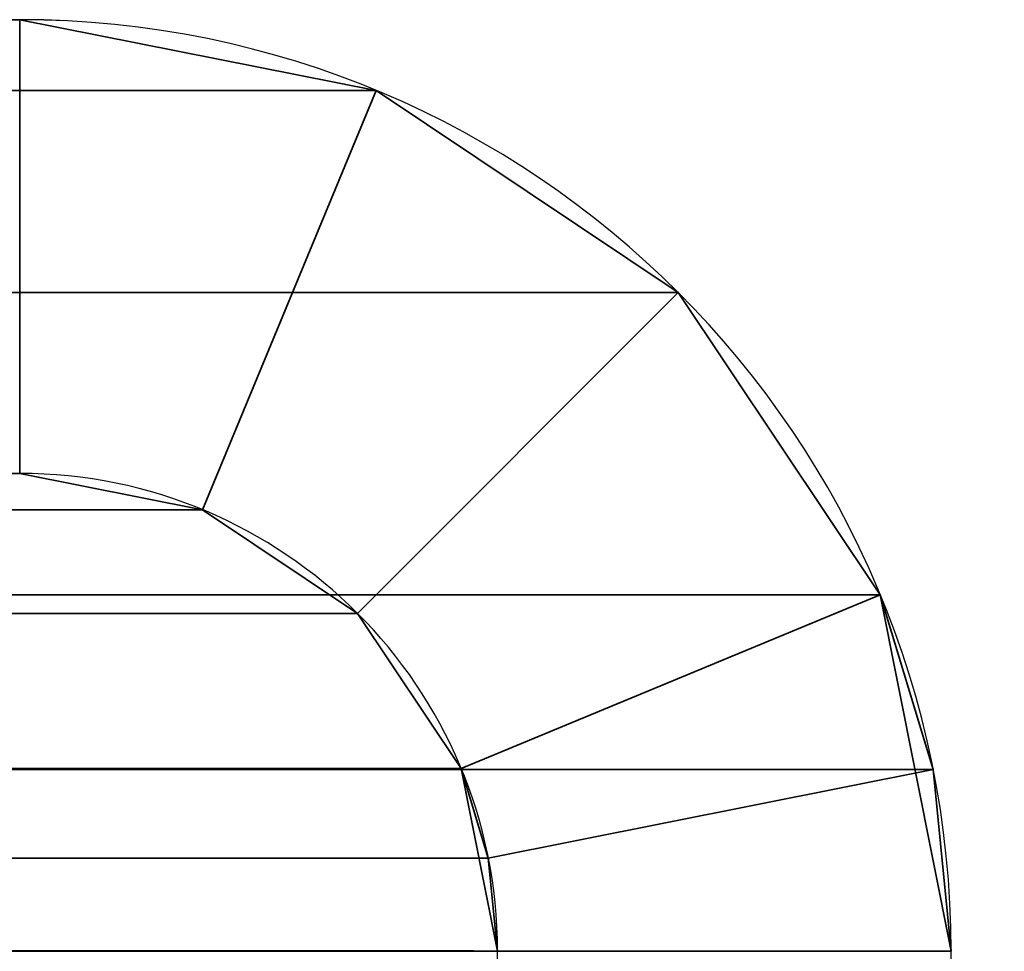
# Model space of a CAD drawing. Header units: millimetres. Extents: x -523 to 5173, y -130 to 66.
# Tile 1038 of 1056: x 343.42 to 346.68, y 14.92 to 18. Entities that reach past the tile are written whole.
import ezdxf

# ---------------------------------------------------------------- set-up
doc = ezdxf.new("R2010")
doc.units = ezdxf.units.MM
doc.layers.add('151', color=7, linetype='Continuous', true_color=0xffffff)

# ---------------------------------------------------------------- blocks, each defined once
blk = doc.blocks.new('UG_SURFACE_009')
at = {"layer": '151', "color": 252, "linetype": 'Continuous', "lineweight": 35}
for points in [[(522.5, -46, 2207), (522.5, 40, 2207), (-522.5, 40, 2207), (-522.5, -46, 2207)], [(-372.5, -46, 2056.9999), (-372.5, 40, 2056.9999), (372.5, 40, 2056.9999), (372.5, -46, 2056.9999)]]:
    blk.add_3dface(points, dxfattribs=at)
blk = doc.blocks.new('UG_SURFACE_057')
at = {"layer": '151', "color": 252, "linetype": 'Continuous', "lineweight": 35}
for points in [[(343.42, 18, 2028.42), (-343.42, 18, 2028.42), (-344.5987, 17.7655, 2029.5987), (344.5987, 17.7655, 2029.5987)], [(343.42, 18, 2028.42), (344.5987, 17.7655, 2029.5987), (344.0246, 16.3797, 2029.0246), (343.42, 16.5, 2028.42)], [(344.5987, 17.7655, 2029.5987), (-344.5987, 17.7655, 2029.5987), (-345.5979, 17.0979, 2030.5979), (345.5979, 17.0979, 2030.5979)], [(344.5987, 17.7655, 2029.5987), (345.5979, 17.0979, 2030.5979), (344.5372, 16.0372, 2029.5372), (344.0246, 16.3797, 2029.0246)], [(345.5979, 17.0979, 2030.5979), (-345.5979, 17.0979, 2030.5979), (-346.2656, 16.0987, 2031.2655), (346.2656, 16.0987, 2031.2655)], [(344.8797, 15.5246, 2029.8798), (344.5372, 16.0372, 2029.5372), (345.5979, 17.0979, 2030.5979), (346.2656, 16.0987, 2031.2655)], [(344.0246, 16.3797, 2029.0246), (-344.0246, 16.3797, 2029.0246), (-343.42, 16.5, 2028.42), (343.42, 16.5, 2028.42)], [(344.5372, 16.0372, 2029.5372), (-344.5372, 16.0372, 2029.5372), (-344.0246, 16.3797, 2029.0246), (344.0246, 16.3797, 2029.0246)], [(346.4408, 15.5209, 2031.4407), (346.2656, 16.0987, 2031.2655), (-346.2656, 16.0987, 2031.2655), (-346.4408, 15.5209, 2031.4407)], [(344.9696, 15.2282, 2029.9697), (344.8797, 15.5246, 2029.8798), (346.2656, 16.0987, 2031.2655), (346.4408, 15.5209, 2031.4407)], [(344.8797, 15.5246, 2029.8798), (-344.8797, 15.5246, 2029.8798), (-344.5372, 16.0372, 2029.5372), (344.5372, 16.0372, 2029.5372)], [(-346.4408, 15.5209, 2031.4407), (-346.5, 14.92, 2031.5001), (346.5, 14.92, 2031.5001)], [(-346.4408, 15.5209, 2031.4407), (346.5, 14.92, 2031.5001), (346.4408, 15.5209, 2031.4407)], [(-344.9696, 15.2282, 2029.9697), (-344.8797, 15.5246, 2029.8798), (344.8797, 15.5246, 2029.8798), (344.9696, 15.2282, 2029.9697)], [(345, 14.92, 2030), (344.9696, 15.2282, 2029.9697), (346.4408, 15.5209, 2031.4407), (346.5, 14.92, 2031.5001)], [(345, 14.92, 2030), (-345, 14.92, 2030), (-344.9696, 15.2282, 2029.9697)], [(344.9696, 15.2282, 2029.9697), (345, 14.92, 2030), (-344.9696, 15.2282, 2029.9697)]]:
    blk.add_3dface(points, dxfattribs=at)
blk = doc.blocks.new('UG_SURFACE_058')
at = {"layer": '151', "color": 252, "linetype": 'Continuous', "lineweight": 35}
for points in [[(344.5987, 17.7655, 2029.5987), (344.5987, 17.7655, -8), (343.42, 18, -8), (343.42, 18, 2028.42)], [(343.42, 18, -8), (344.5987, 17.7655, -8), (344.0246, 16.3797, -8), (343.42, 16.5, -8)], [(343.42, 16.5, 2028.42), (344.0246, 16.3797, 2029.0246), (344.5987, 17.7655, 2029.5987), (343.42, 18, 2028.42)], [(344.5372, 16.0372, -8), (344.0246, 16.3797, -8), (344.5987, 17.7655, -8), (345.5979, 17.0979, -8)], [(344.0246, 16.3797, 2029.0246), (344.5372, 16.0372, 2029.5372), (345.5979, 17.0979, 2030.5979), (344.5987, 17.7655, 2029.5987)], [(345.5979, 17.0979, 2030.5979), (345.5979, 17.0979, -8), (344.5987, 17.7655, -8), (344.5987, 17.7655, 2029.5987)], [(345.5979, 17.0979, -8), (346.2656, 16.0987, -8), (344.8797, 15.5246, -8), (344.5372, 16.0372, -8)], [(346.2656, 16.0987, 2031.2655), (345.5979, 17.0979, 2030.5979), (344.5372, 16.0372, 2029.5372), (344.8797, 15.5246, 2029.8798)], [(346.2656, 16.0987, 2031.2655), (346.2656, 16.0987, -8), (345.5979, 17.0979, -8), (345.5979, 17.0979, 2030.5979)], [(343.42, 16.5, 2028.42), (343.42, 16.5, -8), (344.0246, 16.3797, -8), (344.0246, 16.3797, 2029.0246)], [(344.0246, 16.3797, 2029.0246), (344.0246, 16.3797, -8), (344.5372, 16.0372, -8), (344.5372, 16.0372, 2029.5372)], [(345, 14.92, -8), (344.8797, 15.5246, -8), (346.2656, 16.0987, -8), (346.5, 14.92, -8)], [(346.4408, 15.5209, 2031.4407), (346.2656, 16.0987, 2031.2655), (344.8797, 15.5246, 2029.8798), (344.9696, 15.2282, 2029.9697)], [(346.2656, 16.0987, -8), (346.5, 14.92, 699.45), (346.5, 14.92, 331.75)], [(346.5, 14.92, 331.75), (346.5, 14.92, -8), (346.2656, 16.0987, -8)], [(346.2656, 16.0987, -8), (346.5, 14.92, 991.8), (346.5, 14.92, 699.45)], [(346.2656, 16.0987, -8), (346.2656, 16.0987, 2031.2655), (346.5, 14.92, 1221.7), (346.5, 14.92, 991.8)], [(346.2656, 16.0987, 2031.2655), (346.5, 14.92, 1419.05), (346.5, 14.92, 1221.7)], [(346.2656, 16.0987, 2031.2655), (346.5, 14.92, 1785.2499), (346.5, 14.92, 1419.05)], [(346.2656, 16.0987, 2031.2655), (346.5, 14.92, 2009.9499), (346.5, 14.92, 1785.2499)], [(346.5, 14.92, 2009.9499), (346.2656, 16.0987, 2031.2655), (346.4408, 15.5209, 2031.4407)], [(344.5372, 16.0372, 2029.5372), (344.5372, 16.0372, -8), (344.8797, 15.5246, -8), (344.8797, 15.5246, 2029.8798)], [(344.8797, 15.5246, 2029.8798), (345, 14.92, 1419.05), (345, 14.92, 1785.2499)], [(345, 14.92, 1785.2499), (345, 14.92, 2009.2001), (344.8797, 15.5246, 2029.8798)], [(344.8797, 15.5246, 2029.8798), (345, 14.92, 1221.7), (345, 14.92, 1419.05)], [(344.8797, 15.5246, 2029.8798), (344.8797, 15.5246, -8), (345, 14.92, 991.8), (345, 14.92, 1221.7)], [(344.8797, 15.5246, -8), (345, 14.92, 699.45), (345, 14.92, 991.8)], [(344.8797, 15.5246, -8), (345, 14.92, 331.75), (345, 14.92, 699.45)], [(344.9696, 15.2282, 2029.9697), (344.8797, 15.5246, 2029.8798), (345, 14.92, 2009.2001)], [(344.8797, 15.5246, -8), (345, 14.92, -8), (345, 14.92, 331.75)], [(346.5, 14.92, 2031.5001), (346.4408, 15.5209, 2031.4407), (344.9696, 15.2282, 2029.9697), (345, 14.92, 2030)], [(346.4408, 15.5209, 2031.4407), (346.5, 14.92, 2031.5001), (346.5, 14.92, 2009.9499)], [(345, 14.92, 2009.2001), (345, 14.92, 2030), (344.9696, 15.2282, 2029.9697)]]:
    blk.add_3dface(points, dxfattribs=at)
blk = doc.blocks.new('UG_SURFACE_068')
at = {"layer": '151', "color": 252, "linetype": 'Continuous', "lineweight": 35}
for points in [[(343.42, 18, 2028.42), (-343.42, 18, 2028.42), (-344.5987, 17.7655, 2029.5987), (344.5987, 17.7655, 2029.5987)], [(343.42, 18, 2028.42), (344.5987, 17.7655, 2029.5987), (344.0246, 16.3797, 2029.0246), (343.42, 16.5, 2028.42)], [(344.5987, 17.7655, 2029.5987), (-344.5987, 17.7655, 2029.5987), (-345.5979, 17.0979, 2030.5979), (345.5979, 17.0979, 2030.5979)], [(344.5987, 17.7655, 2029.5987), (345.5979, 17.0979, 2030.5979), (344.5372, 16.0372, 2029.5372), (344.0246, 16.3797, 2029.0246)], [(345.5979, 17.0979, 2030.5979), (-345.5979, 17.0979, 2030.5979), (-346.2656, 16.0987, 2031.2655), (346.2656, 16.0987, 2031.2655)], [(344.8797, 15.5246, 2029.8798), (344.5372, 16.0372, 2029.5372), (345.5979, 17.0979, 2030.5979), (346.2656, 16.0987, 2031.2655)], [(344.0246, 16.3797, 2029.0246), (-344.0246, 16.3797, 2029.0246), (-343.42, 16.5, 2028.42), (343.42, 16.5, 2028.42)], [(344.5372, 16.0372, 2029.5372), (-344.5372, 16.0372, 2029.5372), (-344.0246, 16.3797, 2029.0246), (344.0246, 16.3797, 2029.0246)], [(346.4408, 15.5209, 2031.4407), (346.2656, 16.0987, 2031.2655), (-346.2656, 16.0987, 2031.2655), (-346.4408, 15.5209, 2031.4407)], [(344.9696, 15.2282, 2029.9697), (344.8797, 15.5246, 2029.8798), (346.2656, 16.0987, 2031.2655), (346.4408, 15.5209, 2031.4407)], [(344.8797, 15.5246, 2029.8798), (-344.8797, 15.5246, 2029.8798), (-344.5372, 16.0372, 2029.5372), (344.5372, 16.0372, 2029.5372)], [(-346.4408, 15.5209, 2031.4407), (-346.5, 14.92, 2031.5001), (346.5, 14.92, 2031.5001)], [(-346.4408, 15.5209, 2031.4407), (346.5, 14.92, 2031.5001), (346.4408, 15.5209, 2031.4407)], [(-344.9696, 15.2282, 2029.9697), (-344.8797, 15.5246, 2029.8798), (344.8797, 15.5246, 2029.8798), (344.9696, 15.2282, 2029.9697)], [(345, 14.92, 2030), (344.9696, 15.2282, 2029.9697), (346.4408, 15.5209, 2031.4407), (346.5, 14.92, 2031.5001)], [(345, 14.92, 2030), (-345, 14.92, 2030), (-344.9696, 15.2282, 2029.9697)], [(344.9696, 15.2282, 2029.9697), (345, 14.92, 2030), (-344.9696, 15.2282, 2029.9697)]]:
    blk.add_3dface(points, dxfattribs=at)
blk = doc.blocks.new('UG_SURFACE_072')
at = {"layer": '151', "color": 252, "linetype": 'Continuous', "lineweight": 35}
for points in [[(344.5987, 17.7655, 2029.5987), (344.5987, 17.7655, -8), (343.42, 18, -8), (343.42, 18, 2028.42)], [(343.42, 16.5, 2028.42), (344.0246, 16.3797, 2029.0246), (344.5987, 17.7655, 2029.5987), (343.42, 18, 2028.42)], [(343.42, 18, -8), (344.5987, 17.7655, -8), (344.0246, 16.3797, -8), (343.42, 16.5, -8)], [(344.0246, 16.3797, 2029.0246), (344.5372, 16.0372, 2029.5372), (345.5979, 17.0979, 2030.5979), (344.5987, 17.7655, 2029.5987)], [(344.5372, 16.0372, -8), (344.0246, 16.3797, -8), (344.5987, 17.7655, -8), (345.5979, 17.0979, -8)], [(345.5979, 17.0979, 2030.5979), (345.5979, 17.0979, -8), (344.5987, 17.7655, -8), (344.5987, 17.7655, 2029.5987)], [(346.2656, 16.0987, 2031.2655), (345.5979, 17.0979, 2030.5979), (344.5372, 16.0372, 2029.5372), (344.8797, 15.5246, 2029.8798)], [(345.5979, 17.0979, -8), (346.2656, 16.0987, -8), (344.8797, 15.5246, -8), (344.5372, 16.0372, -8)], [(346.2656, 16.0987, 2031.2655), (346.2656, 16.0987, -8), (345.5979, 17.0979, -8), (345.5979, 17.0979, 2030.5979)], [(343.42, 16.5, 2028.42), (343.42, 16.5, -8), (344.0246, 16.3797, -8), (344.0246, 16.3797, 2029.0246)], [(344.0246, 16.3797, 2029.0246), (344.0246, 16.3797, -8), (344.5372, 16.0372, -8), (344.5372, 16.0372, 2029.5372)], [(346.4408, 15.5209, 2031.4407), (346.2656, 16.0987, 2031.2655), (344.8797, 15.5246, 2029.8798), (344.9696, 15.2282, 2029.9697)], [(345, 14.92, -8), (344.8797, 15.5246, -8), (346.2656, 16.0987, -8), (346.5, 14.92, -8)], [(346.2656, 16.0987, -8), (346.5, 14.92, 699.45), (346.5, 14.92, 331.75)], [(346.5, 14.92, 331.75), (346.5, 14.92, -8), (346.2656, 16.0987, -8)], [(346.2656, 16.0987, -8), (346.5, 14.92, 991.8), (346.5, 14.92, 699.45)], [(346.2656, 16.0987, -8), (346.2656, 16.0987, 2031.2655), (346.5, 14.92, 1221.7), (346.5, 14.92, 991.8)], [(346.2656, 16.0987, 2031.2655), (346.5, 14.92, 1419.05), (346.5, 14.92, 1221.7)], [(346.2656, 16.0987, 2031.2655), (346.5, 14.92, 1785.2499), (346.5, 14.92, 1419.05)], [(346.2656, 16.0987, 2031.2655), (346.5, 14.92, 2009.9499), (346.5, 14.92, 1785.2499)], [(346.5, 14.92, 2009.9499), (346.2656, 16.0987, 2031.2655), (346.4408, 15.5209, 2031.4407)], [(344.5372, 16.0372, 2029.5372), (344.5372, 16.0372, -8), (344.8797, 15.5246, -8), (344.8797, 15.5246, 2029.8798)], [(344.8797, 15.5246, 2029.8798), (345, 14.92, 1419.05), (345, 14.92, 1785.2499)], [(345, 14.92, 1785.2499), (345, 14.92, 2009.2001), (344.8797, 15.5246, 2029.8798)], [(344.8797, 15.5246, 2029.8798), (345, 14.92, 1221.7), (345, 14.92, 1419.05)], [(344.8797, 15.5246, 2029.8798), (345, 14.92, 1092.8), (345, 14.92, 1221.7)], [(344.8797, 15.5246, 2029.8798), (344.8797, 15.5246, -8), (345, 14.92, 891), (345, 14.92, 1092.8)], [(344.8797, 15.5246, -8), (345, 14.92, 699.45), (345, 14.92, 891)], [(344.8797, 15.5246, -8), (345, 14.92, 331.75), (345, 14.92, 699.45)], [(344.9696, 15.2282, 2029.9697), (344.8797, 15.5246, 2029.8798), (345, 14.92, 2009.2001)], [(344.8797, 15.5246, -8), (345, 14.92, -8), (345, 14.92, 331.75)], [(346.5, 14.92, 2031.5001), (346.4408, 15.5209, 2031.4407), (344.9696, 15.2282, 2029.9697), (345, 14.92, 2030)], [(346.4408, 15.5209, 2031.4407), (346.5, 14.92, 2031.5001), (346.5, 14.92, 2009.9499)], [(345, 14.92, 2009.2001), (345, 14.92, 2030), (344.9696, 15.2282, 2029.9697)]]:
    blk.add_3dface(points, dxfattribs=at)

msp = doc.modelspace()

# ---------------------------------------------------------------- linework, layer by layer
at = {"layer": '151', "color": 253, "linetype": 'Continuous', "lineweight": -3}
for p, q in [((343.42, 16.5, 2028.42), (335.4236, 16.5, 2020.4236)), ((343.42, 16.5, -8), (335.4236, 16.5, -8)), ((343.42, 16.5, 2028.42), (335.4236, 16.5, 2020.4236)), ((343.42, 16.5, -8), (335.4236, 16.5, -8)), ((343.42, 16.5, -8), (343.42, 16.5, 2028.42)), ((343.42, 16.5, -8), (343.42, 16.5, 2028.42)), ((345, -52.92, -8), (345, 14.92, -8)), ((345, 14.92, -8), (345, 14.92, 2030)), ((345, 14.92, -8), (345, 14.92, 2030)), ((345, -30, -8), (345, 14.92, -8)), ((346.5, 14.92, -8), (346.5, 14.92, 2031.5)), ((346.5, -52.92, -8), (346.5, 14.92, -8)), ((346.5, -52.92, -8), (346.5, 14.92, -8)), ((346.5, 14.92, -8), (346.5, 14.92, 2031.5))]:
    msp.add_line(p, q, dxfattribs=at)
for radius in [3.08, 3.08, 1.58, 1.58, 1.58]:
    msp.add_arc((343.42, 14.92, -8), radius, 360, 90, dxfattribs=at)
at = {"layer": '151', "color": 253, "linetype": 'Continuous', "lineweight": -3, "extrusion": (-0.707107, -6.12323e-17, 0.707107)}
for major_axis, start_param, end_param in [((-3.08, 0, -3.08), 3.141593, 4.712389), ((3.08, 0, 3.08), 0, 1.570796), ((-3.08, 0, -3.08), 3.141593, 4.712389), ((3.08, 0, 3.08), 0, 1.570796), ((-1.58, 0, -1.58), 3.141593, 4.712389), ((1.58, 0, 1.58), 0, 1.570796), ((-1.58, 0, -1.58), 3.141593, 4.712389), ((1.58, 0, 1.58), 0, 1.570796)]:
    msp.add_ellipse((343.42, 14.92, 2028.42), major_axis=major_axis, ratio=0.707107, start_param=start_param, end_param=end_param, dxfattribs=at)

# ---------------------------------------------------------------- block references
at = {"layer": '151', "color": 253, "linetype": 'Continuous', "lineweight": -3}
for name in ['UG_SURFACE_057', 'UG_SURFACE_068', 'UG_SURFACE_058', 'UG_SURFACE_072', 'UG_SURFACE_009']:
    msp.add_blockref(name, (0, 0), dxfattribs=at)

doc.saveas('drawing.dxf')
